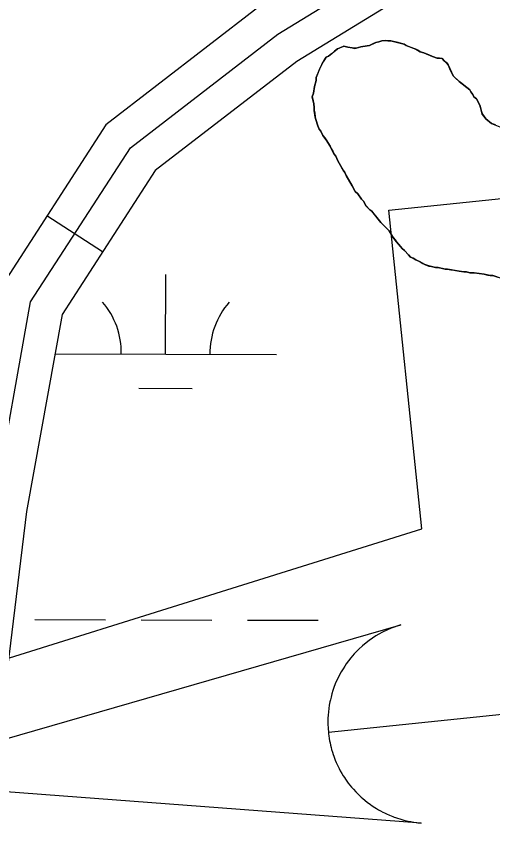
# Model space of a CAD drawing. Extents: x 3219052 to 3256913, y 800770 to 826146.
# Drawn here: x 3225917.1 to 3226132.2, y 818995.1 to 819360.4 of the extents above; entities that cross this region are included whole.
import ezdxf

# ---------------------------------------------------------------- set-up
doc = ezdxf.new("R2010")
doc.units = 0
for name, color, linetype in [('V-ROAD-CNTR', 7, 'Continuous'), ('V-SITE-VEGE', 7, 'Continuous'), ('V-TOPO-SHOR', 7, 'Continuous'), ('V-TOPO-WATR-IDEN', 7, 'Continuous'), ('V-WETL-SWMP', 7, 'Continuous')]:
    doc.layers.add(name, color=color, linetype=linetype)

msp = doc.modelspace()

# ---------------------------------------------------------------- linework, layer by layer
at = {"layer": 'V-ROAD-CNTR'}
msp.add_line((3225956.08, 819253.91), (3225930.9, 819270.21), dxfattribs=at)
for points in [[(3225096.12, 817259.61), (3225141.65, 817313.38), (3225194.57, 817401.53), (3225255.4, 817479.89), (3225392.84, 817654.29), (3225582.54, 817917.38), (3225715.89, 818121.07), (3225842.03, 818314.89), (3225902.05, 818437.2), (3225914.77, 818521.21), (3225906.72, 818658.54), (3225884.42, 818797.05), (3225888.12, 818985.33), (3225906.95, 819138.94), (3225923.6, 819231.32), (3225968.67, 819300.98), (3226035.17, 819352.26), (3226083.96, 819382.32), (3226185.69, 819414.66), (3226404.88, 819451.79)], [(3226408.4, 819437.17), (3226189.23, 819400.04), (3226090.26, 819368.59), (3226043.71, 819339.9), (3225979.87, 819290.67), (3225937.83, 819225.7), (3225921.79, 819136.69), (3225903.1, 818984.26), (3225899.45, 818798.1), (3225921.65, 818660.18), (3225929.83, 818520.52), (3225916.54, 818432.67), (3225855.1, 818307.47), (3225728.45, 818112.87), (3225594.91, 817908.88), (3225404.82, 817645.25), (3225267.21, 817470.65), (3225206.97, 817393.04), (3225153.88, 817304.61), (3225130.31, 817276.77)], [(3226094.1, 819406.19), (3226026.63, 819364.61), (3225957.48, 819311.29), (3225909.37, 819236.94), (3225892.11, 819141.18), (3225873.13, 818986.39), (3225869.64, 818808.29)]]:
    msp.add_lwpolyline(points, dxfattribs=at)
at = {"layer": 'V-SITE-VEGE'}
for p, q in [((3226072.68, 819346.55), (3226076.58, 819347.21)), ((3226076.58, 819347.21), (3226079.34, 819348.57)), ((3226079.34, 819348.57), (3226080.72, 819348.79)), ((3226080.72, 819348.79), (3226082.1, 819349.23)), ((3226082.1, 819349.23), (3226083.71, 819349.45)), ((3226083.71, 819349.45), (3226084.85, 819349.21)), ((3226084.85, 819349.21), (3226086.23, 819349.2)), ((3226086.23, 819349.2), (3226092.17, 819347.78)), ((3226092.17, 819347.78), (3226093.09, 819347.09)), ((3226093.09, 819347.09), (3226097.43, 819345.45)), ((3226057.98, 819342.31), (3226062.13, 819345.71)), ((3226062.13, 819345.71), (3226064.89, 819346.84)), ((3226064.89, 819346.84), (3226066.72, 819346.37)), ((3226066.72, 819346.37), (3226068.78, 819346.13)), ((3226068.78, 819346.13), (3226069.93, 819345.88)), ((3226069.93, 819345.88), (3226072.68, 819346.55)), ((3226097.43, 819345.45), (3226099.48, 819344.29)), ((3226099.48, 819344.29), (3226101.08, 819343.82)), ((3226101.08, 819343.82), (3226104.97, 819342.19)), ((3226054.51, 819337.75), (3226055.9, 819340.26)), ((3226055.9, 819340.26), (3226057.06, 819341.86)), ((3226057.06, 819341.86), (3226057.98, 819342.31)), ((3226104.97, 819342.19), (3226107.02, 819341.48)), ((3226107.02, 819341.48), (3226108.17, 819341.47)), ((3226108.17, 819341.47), (3226109.32, 819341.24)), ((3226109.32, 819341.24), (3226110.23, 819340.31)), ((3226110.23, 819340.31), (3226111.37, 819339.39)), ((3226052.41, 819332.72), (3226054.51, 819337.75)), ((3226111.37, 819339.39), (3226112.05, 819338.47)), ((3226112.05, 819338.47), (3226114.3, 819333.41)), ((3226052.4, 819331.35), (3226052.41, 819332.72)), ((3226114.3, 819333.41), (3226117.03, 819330.86)), ((3226051.21, 819325.63), (3226051.69, 819328.6)), ((3226051.69, 819328.6), (3226052.4, 819331.35)), ((3226117.03, 819330.86), (3226121.82, 819327.16)), ((3226050.74, 819324.02), (3226051.21, 819325.63)), ((3226121.82, 819327.16), (3226122.27, 819326.24)), ((3226122.27, 819326.24), (3226123.18, 819325.09)), ((3226123.18, 819325.09), (3226123.63, 819323.94)), ((3226051.4, 819320.81), (3226050.74, 819324.02)), ((3226123.63, 819323.94), (3226124.77, 819323.01)), ((3226124.77, 819323.01), (3226126.35, 819320.25)), ((3226051.62, 819319.2), (3226051.4, 819320.81)), ((3226051.61, 819317.83), (3226051.62, 819319.2)), ((3226052.27, 819313.7), (3226051.61, 819317.83)), ((3226126.35, 819320.25), (3226127.02, 819317.27)), ((3226127.02, 819317.27), (3226127.46, 819316.12)), ((3226127.46, 819316.12), (3226129.06, 819314.04)), ((3226129.06, 819314.04), (3226131.56, 819311.96)), ((3226053.16, 819310.94), (3226052.27, 819313.7)), ((3226053.84, 819309.33), (3226053.16, 819310.94)), ((3226131.56, 819311.96), (3226136.13, 819310.09)), ((3226054.52, 819308.41), (3226053.84, 819309.33)), ((3226055.42, 819306.57), (3226054.52, 819308.41)), ((3226057.01, 819304.49), (3226055.42, 819306.57)), ((3226058.82, 819301.73), (3226057.01, 819304.49)), ((3226059.27, 819300.58), (3226058.82, 819301.73)), ((3226060.63, 819298.05), (3226059.27, 819300.58)), ((3226061.31, 819297.13), (3226060.63, 819298.05)), ((3226062.21, 819295.06), (3226061.31, 819297.13)), ((3226064.02, 819291.84), (3226062.21, 819295.06)), ((3226064.7, 819290.91), (3226064.02, 819291.84)), ((3226065.38, 819289.76), (3226064.7, 819290.91)), ((3226066.06, 819288.38), (3226065.38, 819289.76)), ((3226068.78, 819283.78), (3226066.06, 819288.38)), ((3226070.13, 819281.25), (3226068.78, 819283.78)), ((3226071.27, 819280.09), (3226070.13, 819281.25)), ((3226072.86, 819277.79), (3226071.27, 819280.09)), ((3226073.99, 819276.63), (3226072.86, 819277.79)), ((3226074.9, 819274.79), (3226073.99, 819276.63)), ((3226076.72, 819272.95), (3226074.9, 819274.79)), ((3226077.63, 819272.25), (3226076.72, 819272.95)), ((3226081.71, 819267.18), (3226077.63, 819272.25)), ((3226085.35, 819263.48), (3226081.71, 819267.18)), ((3226087.17, 819260.49), (3226085.35, 819263.48)), ((3226088.76, 819258.42), (3226087.17, 819260.49)), ((3226090.58, 819256.34), (3226088.76, 819258.42)), ((3226091.25, 819255.42), (3226090.58, 819256.34)), ((3226092.39, 819254.49), (3226091.25, 819255.42)), ((3226094.21, 819252.65), (3226092.39, 819254.49)), ((3226095.12, 819251.49), (3226094.21, 819252.65)), ((3226096.26, 819251.02), (3226095.12, 819251.49)), ((3226097.41, 819250.33), (3226096.26, 819251.02)), ((3226099.46, 819249.4), (3226097.41, 819250.33)), ((3226101.52, 819248.24), (3226099.46, 819249.4)), ((3226103.34, 819247.53), (3226101.52, 819248.24)), ((3226106.32, 819246.82), (3226103.34, 819247.53)), ((3226107.46, 819246.82), (3226106.32, 819246.82)), ((3226110.67, 819246.1), (3226107.46, 819246.82)), ((3226111.81, 819246.1), (3226110.67, 819246.1)), ((3226117.08, 819245.14), (3226111.81, 819246.1)), ((3226119.14, 819244.89), (3226117.08, 819245.14)), ((3226120.29, 819244.89), (3226119.14, 819244.89)), ((3226121.89, 819244.42), (3226120.29, 819244.89)), ((3226123.72, 819244.4), (3226121.89, 819244.42)), ((3226128.3, 819243.91), (3226123.72, 819244.4)), ((3226131.05, 819243.2), (3226128.3, 819243.91)), ((3226132.19, 819243.19), (3226131.05, 819243.2)), ((3226139.97, 819240.61), (3226132.19, 819243.19))]:
    msp.add_line(p, q, dxfattribs=at)
at = {"layer": 'V-TOPO-SHOR'}
for points in [[(3226108.17, 819341.47), (3226107.02, 819341.48), (3226104.97, 819342.19), (3226103.37, 819342.89), (3226101.08, 819343.82), (3226099.48, 819344.29), (3226098.34, 819344.99), (3226097.43, 819345.45), (3226094.92, 819346.39), (3226093.09, 819347.09), (3226092.17, 819347.78), (3226091.03, 819348.02), (3226089.43, 819348.49), (3226087.37, 819348.96), (3226086.23, 819349.2), (3226084.85, 819349.21), (3226083.71, 819349.45), (3226082.1, 819349.23), (3226080.72, 819348.79), (3226079.34, 819348.57), (3226078.42, 819348.11), (3226076.58, 819347.21), (3226075.44, 819346.99), (3226072.68, 819346.55), (3226071.07, 819346.11), (3226069.93, 819345.89), (3226068.78, 819346.12), (3226066.72, 819346.37), (3226064.89, 819346.84), (3226063.28, 819346.17), (3226062.13, 819345.71), (3226060.75, 819344.58), (3226059.36, 819343.44), (3226057.98, 819342.31), (3226057.06, 819341.86), (3226055.9, 819340.26), (3226055.21, 819339.12), (3226054.51, 819337.75), (3226054.04, 819336.61), (3226053.34, 819335.01), (3226052.41, 819332.72), (3226052.4, 819331.35), (3226051.69, 819328.6), (3226051.21, 819325.63), (3226050.74, 819324.02), (3226050.96, 819322.88), (3226051.4, 819320.81), (3226051.62, 819319.2), (3226051.61, 819317.83), (3226051.83, 819316.68), (3226052.05, 819314.85), (3226052.27, 819313.7), (3226053.16, 819310.94), (3226053.84, 819309.33), (3226054.52, 819308.41), (3226055.42, 819306.57), (3226056.33, 819305.42), (3226057.01, 819304.5), (3226058.82, 819301.73), (3226059.27, 819300.58), (3226059.95, 819299.43), (3226060.63, 819298.05), (3226061.31, 819297.13), (3226062.21, 819295.06), (3226064.02, 819291.84), (3226064.7, 819290.91), (3226065.38, 819289.76), (3226066.06, 819288.38), (3226068.78, 819283.78), (3226070.13, 819281.25), (3226071.27, 819280.09), (3226072.86, 819277.79), (3226073.99, 819276.63), (3226074.9, 819274.79), (3226076.72, 819272.95), (3226077.63, 819272.25), (3226078.54, 819271.1), (3226079.9, 819269.49), (3226081.71, 819267.18), (3226085.35, 819263.48), (3226086.49, 819261.64), (3226087.17, 819260.49), (3226088.07, 819259.34), (3226088.76, 819258.42), (3226090.58, 819256.34), (3226091.25, 819255.42), (3226092.39, 819254.49), (3226094.21, 819252.65), (3226095.12, 819251.49), (3226096.26, 819251.02), (3226097.41, 819250.33), (3226099.46, 819249.4), (3226100.6, 819248.7), (3226101.52, 819248.24), (3226103.34, 819247.53), (3226104.49, 819247.3), (3226106.32, 819246.82), (3226107.46, 819246.82), (3226109.52, 819246.34), (3226110.67, 819246.1), (3226111.81, 819246.1)], [(3226133.39, 819311.26), (3226131.56, 819311.96), (3226129.06, 819314.04), (3226128.15, 819315.2), (3226127.46, 819316.12), (3226127.02, 819317.27), (3226126.57, 819319.1), (3226126.35, 819320.25), (3226125.44, 819321.86), (3226124.77, 819323.01), (3226123.63, 819323.94), (3226123.18, 819325.09), (3226122.27, 819326.24), (3226121.82, 819327.16), (3226119.08, 819329.24), (3226118.17, 819329.94), (3226117.03, 819330.86), (3226115.21, 819332.48), (3226114.3, 819333.41), (3226113.85, 819334.56), (3226113.17, 819335.94), (3226112.5, 819337.32), (3226112.05, 819338.47), (3226111.36, 819339.39), (3226110.23, 819340.31), (3226109.32, 819341.24), (3226108.17, 819341.47)], [(3226111.81, 819246.1), (3226113.19, 819245.86), (3226114.56, 819245.62), (3226117.08, 819245.14), (3226119.14, 819244.89), (3226120.29, 819244.89), (3226121.89, 819244.42), (3226123.72, 819244.4), (3226128.3, 819243.91), (3226129.9, 819243.44), (3226131.04, 819243.2), (3226132.19, 819243.19), (3226134.48, 819242.49)]]:
    msp.add_lwpolyline(points, dxfattribs=at)
at = {"layer": 'V-TOPO-WATR-IDEN'}
msp.add_line((3226805.19, 819114.16), (3226057.99, 819036.76), dxfattribs=at)
msp.add_lwpolyline([(3225808.61, 819037.59), (3226100.13, 819128.8), (3226085.22, 819272.76), (3226720.35, 819338.54), (3226735.26, 819194.59), (3227049.12, 819166.07)], dxfattribs=at)
msp.add_lwpolyline([(3226099.93, 818995.87), (3225846.72, 819014.88), (3226090.66, 819085.39), (3226086.34, 819083.89), (3226082.34, 819082.04), (3226080.79, 819081.19), (3226079.44, 819080.39), (3226077.85, 819079.36), (3226076.35, 819078.31), (3226075.1, 819077.34), (3226073.43, 819075.96), (3226071.71, 819074.38), (3226070.79, 819073.46), (3226069.64, 819072.24), (3226068.19, 819070.57), (3226067.12, 819069.22), (3226066.03, 819067.73), (3226065.34, 819066.71), (3226064.62, 819065.59), (3226063.78, 819064.18), (3226063.05, 819062.86), (3226062.37, 819061.52), (3226061.84, 819060.4), (3226061.12, 819058.72), (3226060.49, 819057.08), (3226060.03, 819055.75), (3226059.55, 819054.18), (3226059.17, 819052.79), (3226058.87, 819051.56), (3226058.67, 819050.59), (3226058.39, 819049.11), (3226058.16, 819047.58), (3226057.98, 819046.13), (3226057.86, 819044.64), (3226057.78, 819043.26), (3226057.75, 819041.75), (3226057.76, 819040.51), (3226057.83, 819038.74), (3226057.99, 819036.76), (3226058.06, 819036.13), (3226058.18, 819035.22), (3226058.34, 819034.13), (3226058.53, 819033.08), (3226058.73, 819032.06), (3226058.95, 819031.08), (3226059.23, 819029.92), (3226059.45, 819029.12), (3226059.79, 819027.95), (3226060.14, 819026.87), (3226060.4, 819026.13), (3226061.12, 819024.25), (3226061.54, 819023.25), (3226061.84, 819022.57), (3226062.36, 819021.47), (3226062.85, 819020.49), (3226063.38, 819019.48), (3226064.05, 819018.31), (3226064.7, 819017.23), (3226065.23, 819016.4), (3226065.7, 819015.71), (3226066.35, 819014.77), (3226066.96, 819013.94), (3226067.69, 819013), (3226068.46, 819012.06), (3226069.26, 819011.14), (3226070.31, 819009.99), (3226071.08, 819009.19), (3226071.96, 819008.34), (3226072.84, 819007.52), (3226073.57, 819006.88), (3226074.38, 819006.19), (3226075.6, 819005.21), (3226075.65, 819005.18), (3226076.4, 819004.62), (3226076.96, 819004.21), (3226077.81, 819003.62), (3226078.88, 819002.91), (3226079.75, 819002.37), (3226080.54, 819001.9), (3226081.57, 819001.32), (3226082.57, 819000.79), (3226083.3, 819000.43), (3226084.26, 818999.97), (3226085.59, 818999.38), (3226086.39, 818999.05), (3226087.03, 818998.8), (3226087.61, 818998.58), (3226088.31, 818998.32), (3226089.24, 818998.01), (3226090.18, 818997.71), (3226091.11, 818997.44), (3226092.04, 818997.19), (3226093.25, 818996.89), (3226093.98, 818996.73), (3226095.15, 818996.5), (3226096.51, 818996.26), (3226097.54, 818996.12), (3226098.31, 818996.02), (3226099.04, 818995.95), (3226099.56, 818995.9)], close=True, dxfattribs=at)
at = {"layer": 'V-WETL-SWMP'}
for p, q in [((3226072.68, 819346.56), (3226076.58, 819347.22)), ((3226076.58, 819347.22), (3226079.34, 819348.57)), ((3226079.34, 819348.57), (3226080.72, 819348.79)), ((3226080.72, 819348.79), (3226082.1, 819349.24)), ((3226082.1, 819349.24), (3226083.71, 819349.46)), ((3226083.71, 819349.46), (3226084.85, 819349.22)), ((3226084.85, 819349.22), (3226086.23, 819349.21)), ((3226086.23, 819349.21), (3226092.17, 819347.79)), ((3226092.17, 819347.79), (3226093.09, 819347.09)), ((3226093.09, 819347.09), (3226097.43, 819345.46)), ((3226057.98, 819342.31), (3226062.13, 819345.72)), ((3226062.13, 819345.72), (3226064.89, 819346.85)), ((3226064.89, 819346.85), (3226066.72, 819346.37)), ((3226066.72, 819346.37), (3226068.78, 819346.13)), ((3226068.78, 819346.13), (3226069.93, 819345.89)), ((3226069.93, 819345.89), (3226072.68, 819346.56)), ((3226097.43, 819345.46), (3226099.48, 819344.29)), ((3226099.48, 819344.29), (3226101.08, 819343.82)), ((3226101.08, 819343.82), (3226104.97, 819342.19)), ((3226054.51, 819337.75), (3226055.9, 819340.27)), ((3226055.9, 819340.27), (3226057.06, 819341.86)), ((3226057.06, 819341.86), (3226057.98, 819342.31)), ((3226104.97, 819342.19), (3226107.03, 819341.49)), ((3226107.03, 819341.49), (3226108.17, 819341.48)), ((3226108.17, 819341.48), (3226109.32, 819341.24)), ((3226109.32, 819341.24), (3226110.23, 819340.32)), ((3226110.23, 819340.32), (3226111.37, 819339.39)), ((3226052.41, 819332.73), (3226054.51, 819337.75)), ((3226111.37, 819339.39), (3226112.05, 819338.47)), ((3226112.05, 819338.47), (3226114.3, 819333.41)), ((3226052.4, 819331.35), (3226052.41, 819332.73)), ((3226114.3, 819333.41), (3226117.03, 819330.87)), ((3226051.21, 819325.63), (3226051.69, 819328.61)), ((3226051.69, 819328.61), (3226052.4, 819331.35)), ((3226117.03, 819330.87), (3226121.82, 819327.17)), ((3226050.74, 819324.03), (3226051.21, 819325.63)), ((3226121.82, 819327.17), (3226122.27, 819326.25)), ((3226122.27, 819326.25), (3226123.18, 819325.09)), ((3226123.18, 819325.09), (3226123.63, 819323.94)), ((3226051.4, 819320.82), (3226050.74, 819324.03)), ((3226123.63, 819323.94), (3226124.77, 819323.02)), ((3226124.77, 819323.02), (3226126.35, 819320.26)), ((3226051.62, 819319.21), (3226051.4, 819320.82)), ((3226051.61, 819317.83), (3226051.62, 819319.21)), ((3226052.05, 819314.85), (3226051.61, 819317.83)), ((3226126.35, 819320.26), (3226127.02, 819317.27)), ((3226052.27, 819313.7), (3226052.05, 819314.85)), ((3226127.02, 819317.27), (3226127.47, 819316.12)), ((3226127.47, 819316.12), (3226129.05, 819314.05)), ((3226129.05, 819314.05), (3226131.56, 819311.97)), ((3226053.16, 819310.95), (3226052.27, 819313.7)), ((3226053.84, 819309.34), (3226053.16, 819310.95)), ((3226131.56, 819311.97), (3226136.13, 819310.1)), ((3226054.52, 819308.42), (3226053.84, 819309.34)), ((3226055.42, 819306.57), (3226054.52, 819308.42)), ((3226057.01, 819304.5), (3226055.42, 819306.57)), ((3226058.82, 819301.74), (3226057.01, 819304.5)), ((3226059.27, 819300.59), (3226058.82, 819301.74)), ((3226060.63, 819298.06), (3226059.27, 819300.59)), ((3226061.31, 819297.13), (3226060.63, 819298.06)), ((3226062.21, 819295.06), (3226061.31, 819297.13)), ((3226064.02, 819291.84), (3226062.21, 819295.06)), ((3226064.7, 819290.92), (3226064.02, 819291.84)), ((3226065.38, 819289.77), (3226064.7, 819290.92)), ((3226066.06, 819288.39), (3226065.38, 819289.77)), ((3226068.78, 819283.78), (3226066.06, 819288.39)), ((3226070.13, 819281.25), (3226068.78, 819283.78)), ((3226071.27, 819280.1), (3226070.13, 819281.25)), ((3226072.86, 819277.79), (3226071.27, 819280.1)), ((3226073.99, 819276.64), (3226072.86, 819277.79)), ((3226074.9, 819274.8), (3226073.99, 819276.64)), ((3226076.72, 819272.95), (3226074.9, 819274.8)), ((3226077.63, 819272.26), (3226076.72, 819272.95)), ((3226081.72, 819267.18), (3226077.63, 819272.26)), ((3226085.36, 819263.49), (3226081.72, 819267.18)), ((3226087.17, 819260.5), (3226085.36, 819263.49)), ((3226088.76, 819258.42), (3226087.17, 819260.5)), ((3226090.57, 819256.34), (3226088.76, 819258.42)), ((3226091.26, 819255.42), (3226090.57, 819256.34)), ((3226092.39, 819254.5), (3226091.26, 819255.42)), ((3226094.21, 819252.65), (3226092.39, 819254.5)), ((3226095.12, 819251.5), (3226094.21, 819252.65)), ((3226096.27, 819251.03), (3226095.12, 819251.5)), ((3226097.41, 819250.33), (3226096.27, 819251.03)), ((3226099.46, 819249.4), (3226097.41, 819250.33)), ((3226101.52, 819248.24), (3226099.46, 819249.4)), ((3226103.34, 819247.54), (3226101.52, 819248.24)), ((3226106.32, 819246.83), (3226103.34, 819247.54)), ((3226107.46, 819246.82), (3226106.32, 819246.83)), ((3226110.67, 819246.11), (3226107.46, 819246.82)), ((3226111.81, 819246.1), (3226110.67, 819246.11)), ((3226117.08, 819245.14), (3226111.81, 819246.1)), ((3226119.14, 819244.9), (3226117.08, 819245.14)), ((3226120.29, 819244.89), (3226119.14, 819244.9)), ((3226121.89, 819244.42), (3226120.29, 819244.89)), ((3225984.54, 819207.71), (3225984.62, 819243.71)), ((3226123.72, 819244.41), (3226121.89, 819244.42)), ((3226128.3, 819243.91), (3226123.72, 819244.41)), ((3226131.05, 819243.21), (3226128.3, 819243.91)), ((3226132.19, 819243.2), (3226131.05, 819243.21)), ((3225934.54, 819207.81), (3226034.54, 819207.6)), ((3225972.51, 819192.3), (3225996.51, 819192.25)), ((3225925.45, 819087.76), (3225957.45, 819087.69)), ((3225973.45, 819087.66), (3226005.45, 819087.59)), ((3226021.45, 819087.56), (3226053.45, 819087.49))]:
    msp.add_line(p, q, dxfattribs=at)
for centre, start, end in [((3225929.3, 819208.3), 359.1081, 40.6518), ((3226039.79, 819208.06), 139.1081, 180.6517)]:
    msp.add_arc(centre, 35.25, start, end, dxfattribs=at)

doc.saveas('drawing.dxf')
